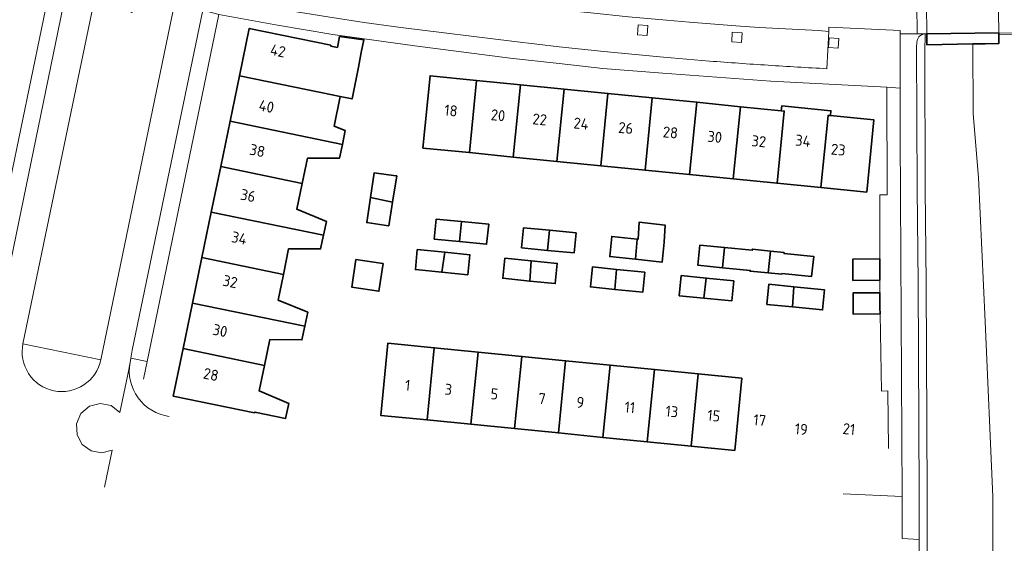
# Model space of a CAD drawing. Extents: x 150256 to 156914, y 461459 to 469481.
# Tile 525 of 656: x 154143 to 154264, y 467653 to 467717. Entities that reach past the tile are written whole.
import ezdxf
from ezdxf.enums import TextEntityAlignment as Align

# ---------------------------------------------------------------- set-up
doc = ezdxf.new("R2010")
doc.units = 0
doc.header["$LTSCALE"] = 0.75
for name, color, linetype, lineweight in [('B-RO-GK-KADEMUUR-GV', 251, 'CONTINUOUS', 35), ('B-RO-GR-GROENVOORZIENING-GV', 251, 'CONTINUOUS', 18), ('B-RO-IE-TERREINAFSCHEIDING_KUNSTMATIG_MUUR-GV', 251, 'CONTINUOUS', 18), ('B-RO-KW-KUNSTWERK_DEK-GV', 6, 'CONTINUOUS', 18), ('B-RO-KW-KUNSTWERK_LANDHOOFD-GV', 251, 'CONTINUOUS', 18), ('B-RO-OG-BEBOUWING-GV', 6, 'CONTINUOUS', 35), ('B-RO-OG-BEBOUWING-T18', 1, 'CONTINUOUS', 18), ('B-RO-OG-TERREIN_CULTUURSCHEIDING-GV', 251, 'CONTINUOUS', 18), ('B-RO-OG-WATER_SLOOT-GV', 251, 'CONTINUOUS', 18), ('B-RO-VH-VERHARDING_BETONSTRAATSTEEN-GV', 251, 'CONTINUOUS', 18), ('B-RO-VH-VERHARDING_TEGEL-GV', 251, 'CONTINUOUS', 18)]:
    doc.layers.add(name, color=color, linetype=linetype, lineweight=lineweight)
doc.styles.add('NLCS-ISO-M200-T18', font='NLCS-ISO.ttf', dxfattribs={"height": 360})

msp = doc.modelspace()

# ---------------------------------------------------------------- linework, layer by layer
at = {"layer": 'B-RO-GK-KADEMUUR-GV'}
msp.add_lwpolyline([(154263.042, 467715.329), (154254.187, 467715.202), (154254.204, 467713.849), (154259.86, 467713.96), (154261.342, 467713.989), (154263.051, 467714.022), (154263.046, 467715.114)], close=True, dxfattribs=at)
msp.add_lwpolyline([(154263.042, 467715.329), (154254.187, 467715.202), (154254.204, 467713.849), (154259.86, 467713.96), (154261.342, 467713.989), (154263.051, 467714.022), (154263.046, 467715.114)], close=True, dxfattribs=at)
at = {"layer": 'B-RO-GR-GROENVOORZIENING-GV'}
for points in [[(154218.7, 467715.097), (154219.897, 467715.015), (154219.978, 467716.214), (154218.781, 467716.294)], [(154218.7, 467715.097), (154219.897, 467715.015), (154219.978, 467716.214), (154218.781, 467716.294)], [(154230.249, 467714.215), (154231.446, 467714.133), (154231.527, 467715.331), (154230.33, 467715.412)], [(154230.249, 467714.215), (154231.446, 467714.133), (154231.527, 467715.331), (154230.33, 467715.412)], [(154242.139, 467713.515), (154243.336, 467713.434), (154243.417, 467714.632), (154242.22, 467714.712)], [(154242.139, 467713.515), (154243.336, 467713.434), (154243.417, 467714.632), (154242.22, 467714.712)]]:
    msp.add_lwpolyline(points, close=True, dxfattribs=at)
at = {"layer": 'B-RO-IE-TERREINAFSCHEIDING_KUNSTMATIG_MUUR-GV'}
msp.add_lwpolyline([(154263.042, 467715.329), (154263.046, 467715.114), (154271.137, 467715.086), (154272.163, 467715.082), (154276.116, 467715.068), (154277.202, 467715.064), (154277.224, 467715.305), (154272.162, 467715.278)], close=True, dxfattribs=at)
msp.add_lwpolyline([(154263.042, 467715.329), (154263.046, 467715.114), (154271.137, 467715.086), (154272.163, 467715.082), (154276.116, 467715.068), (154277.202, 467715.064), (154277.224, 467715.305), (154272.162, 467715.278)], close=True, dxfattribs=at)
at = {"layer": 'B-RO-KW-KUNSTWERK_DEK-GV'}
msp.add_lwpolyline([(154263.042, 467715.329), (154263.046, 467715.114), (154271.137, 467715.086), (154272.163, 467715.082), (154276.116, 467715.068), (154277.202, 467715.064), (154277.224, 467715.305), (154277.203, 467719.066), (154277.202, 467720.91), (154277.202, 467721.323), (154272.132, 467721.114), (154262.933, 467720.924), (154262.939, 467720.582), (154259.749, 467720.619), (154254.502, 467720.87), (154254.221, 467720.877), (154254.173, 467718.806), (154254.187, 467715.202)], close=True, dxfattribs=at)
msp.add_lwpolyline([(154263.042, 467715.329), (154263.046, 467715.114), (154271.137, 467715.086), (154272.163, 467715.082), (154276.116, 467715.068), (154277.202, 467715.064), (154277.224, 467715.305), (154277.203, 467719.066), (154277.202, 467720.91), (154277.202, 467721.323), (154272.132, 467721.114), (154262.933, 467720.924), (154262.939, 467720.582), (154259.749, 467720.619), (154254.502, 467720.87), (154254.221, 467720.877), (154254.173, 467718.806), (154254.187, 467715.202)], close=True, dxfattribs=at)
at = {"layer": 'B-RO-KW-KUNSTWERK_LANDHOOFD-GV'}
msp.add_lwpolyline([(154254.502, 467720.87), (154254.221, 467720.877), (154254.173, 467718.806), (154254.187, 467715.202), (154263.042, 467715.329), (154262.939, 467720.582), (154259.749, 467720.619)], close=True, dxfattribs=at)
msp.add_lwpolyline([(154254.502, 467720.87), (154254.221, 467720.877), (154254.173, 467718.806), (154254.187, 467715.202), (154263.042, 467715.329), (154262.939, 467720.582), (154259.749, 467720.619)], close=True, dxfattribs=at)
at = {"layer": 'B-RO-OG-BEBOUWING-GV'}
for points in [[(154169.851, 467710.063), (154179.849, 467707.994), (154182.197, 467707.508), (154183.656, 467707.206), (154184.432, 467711.099), (154184.796, 467712.926), (154185.104, 467714.473), (154182.133, 467714.864), (154181.858, 467713.532), (154181.052, 467713.698), (154181.049, 467713.81), (154171.053, 467715.873)], [(154169.851, 467710.063), (154179.849, 467707.994), (154182.197, 467707.508), (154183.656, 467707.206), (154184.432, 467711.099), (154184.796, 467712.926), (154185.104, 467714.473), (154182.133, 467714.864), (154181.858, 467713.532), (154181.052, 467713.698), (154181.049, 467713.81), (154171.053, 467715.873)], [(154169.851, 467710.063), (154168.696, 467704.481), (154182.47, 467701.631), (154182.819, 467703.329), (154181.447, 467703.882), (154182.197, 467707.508), (154179.849, 467707.994)], [(154169.851, 467710.063), (154168.696, 467704.481), (154182.47, 467701.631), (154182.819, 467703.329), (154181.447, 467703.882), (154182.197, 467707.508), (154179.849, 467707.994)], [(154198.941, 467709.49), (154193.241, 467710.058), (154192.358, 467701.182), (154198.059, 467700.616)], [(154198.941, 467709.49), (154193.241, 467710.058), (154192.358, 467701.182), (154198.059, 467700.616)], [(154203.433, 467700.082), (154204.315, 467708.954), (154198.941, 467709.49), (154198.059, 467700.616)], [(154203.433, 467700.082), (154204.315, 467708.954), (154198.941, 467709.49), (154198.059, 467700.616)], [(154208.806, 467699.548), (154209.687, 467708.418), (154204.315, 467708.954), (154203.433, 467700.082)], [(154208.806, 467699.548), (154209.687, 467708.418), (154204.315, 467708.954), (154203.433, 467700.082)], [(154214.18, 467699.015), (154215.061, 467707.882), (154209.687, 467708.418), (154208.806, 467699.548)], [(154214.18, 467699.015), (154215.061, 467707.882), (154209.687, 467708.418), (154208.806, 467699.548)], [(154220.509, 467707.339), (154215.061, 467707.882), (154214.18, 467699.015), (154219.628, 467698.474)], [(154220.509, 467707.339), (154215.061, 467707.882), (154214.18, 467699.015), (154219.628, 467698.474)], [(154225.956, 467706.796), (154220.509, 467707.339), (154219.628, 467698.474), (154225.076, 467697.933)], [(154225.956, 467706.796), (154220.509, 467707.339), (154219.628, 467698.474), (154225.076, 467697.933)], [(154225.076, 467697.933), (154230.449, 467697.399), (154231.33, 467706.26), (154225.956, 467706.796)], [(154225.076, 467697.933), (154230.449, 467697.399), (154231.33, 467706.26), (154225.956, 467706.796)], [(154236.33, 467705.761), (154231.33, 467706.26), (154230.449, 467697.399), (154235.823, 467696.865), (154236.703, 467705.724)], [(154236.33, 467705.761), (154231.33, 467706.26), (154230.449, 467697.399), (154235.823, 467696.865), (154236.703, 467705.724)], [(154241.196, 467696.332), (154242.078, 467705.199), (154242.379, 467705.169), (154242.439, 467705.766), (154236.39, 467706.358), (154236.33, 467705.761), (154236.703, 467705.724), (154235.823, 467696.865)], [(154241.196, 467696.332), (154242.078, 467705.199), (154242.379, 467705.169), (154242.439, 467705.766), (154236.39, 467706.358), (154236.33, 467705.761), (154236.703, 467705.724), (154235.823, 467696.865)], [(154242.379, 467705.169), (154242.078, 467705.199), (154241.196, 467696.332), (154246.832, 467695.772), (154247.715, 467704.631)], [(154242.379, 467705.169), (154242.078, 467705.199), (154241.196, 467696.332), (154246.832, 467695.772), (154247.715, 467704.631)], [(154168.696, 467704.481), (154167.541, 467698.899), (154177.544, 467696.829), (154178.203, 467699.951), (154182.122, 467699.941), (154182.47, 467701.631)], [(154168.696, 467704.481), (154167.541, 467698.899), (154177.544, 467696.829), (154178.203, 467699.951), (154182.122, 467699.941), (154182.47, 467701.631)], [(154166.387, 467693.317), (154180.157, 467690.467), (154180.513, 467692.171), (154176.879, 467693.674), (154177.544, 467696.829), (154167.541, 467698.899)], [(154166.387, 467693.317), (154180.157, 467690.467), (154180.513, 467692.171), (154176.879, 467693.674), (154177.544, 467696.829), (154167.541, 467698.899)], [(154189.03, 467697.787), (154186.391, 467698.149), (154185.924, 467695.095), (154188.634, 467694.534), (154189.148, 467697.771)], [(154189.03, 467697.787), (154186.391, 467698.149), (154185.924, 467695.095), (154188.634, 467694.534), (154189.148, 467697.771)], [(154188.634, 467694.534), (154185.924, 467695.095), (154185.458, 467692.042), (154188.129, 467691.642), (154188.174, 467691.636)], [(154188.634, 467694.534), (154185.924, 467695.095), (154185.458, 467692.042), (154188.129, 467691.642), (154188.174, 467691.636)], [(154165.232, 467687.735), (154175.228, 467685.666), (154175.869, 467688.81), (154179.808, 467688.801), (154180.157, 467690.467), (154166.387, 467693.317)], [(154165.232, 467687.735), (154175.228, 467685.666), (154175.869, 467688.81), (154179.808, 467688.801), (154180.157, 467690.467), (154166.387, 467693.317)], [(154197.102, 467692.157), (154193.994, 467692.467), (154193.745, 467690.002), (154196.85, 467689.694)], [(154197.102, 467692.157), (154193.994, 467692.467), (154193.745, 467690.002), (154196.85, 467689.694)], [(154196.85, 467689.694), (154200.174, 467689.365), (154200.427, 467691.826), (154197.102, 467692.157)], [(154196.85, 467689.694), (154200.174, 467689.365), (154200.427, 467691.826), (154197.102, 467692.157)], [(154218.459, 467687.521), (154221.705, 467687.171), (154221.964, 467689.636), (154222.106, 467691.698), (154218.889, 467692.077), (154218.771, 467689.981), (154218.669, 467689.991)], [(154218.459, 467687.521), (154221.705, 467687.171), (154221.964, 467689.636), (154222.106, 467691.698), (154218.889, 467692.077), (154218.771, 467689.981), (154218.669, 467689.991)], [(154207.898, 467691.088), (154204.714, 467691.404), (154204.475, 467688.937), (154207.667, 467688.62)], [(154207.898, 467691.088), (154204.714, 467691.404), (154204.475, 467688.937), (154207.667, 467688.62)], [(154207.667, 467688.62), (154210.906, 467688.298), (154211.154, 467690.764), (154207.898, 467691.088)], [(154207.667, 467688.62), (154210.906, 467688.298), (154211.154, 467690.764), (154207.898, 467691.088)], [(154218.669, 467689.991), (154215.54, 467690.329), (154215.281, 467687.864), (154218.459, 467687.521)], [(154218.669, 467689.991), (154215.54, 467690.329), (154215.281, 467687.864), (154218.459, 467687.521)], [(154229.389, 467688.959), (154226.338, 467689.258), (154226.106, 467686.79), (154229.118, 467686.495)], [(154229.389, 467688.959), (154226.338, 467689.258), (154226.106, 467686.79), (154229.118, 467686.495)], [(154194.672, 467685.932), (154195.029, 467688.384), (154191.663, 467688.72), (154191.434, 467686.254)], [(154194.672, 467685.932), (154195.029, 467688.384), (154191.663, 467688.72), (154191.434, 467686.254)], [(154195.029, 467688.384), (154194.672, 467685.932), (154197.868, 467685.614), (154198.099, 467688.078)], [(154195.029, 467688.384), (154194.672, 467685.932), (154197.868, 467685.614), (154198.099, 467688.078)], [(154234.73, 467685.858), (154234.996, 467688.54), (154232.792, 467688.787), (154232.776, 467688.627), (154229.389, 467688.959), (154229.118, 467686.495), (154232.529, 467686.161), (154232.519, 467686.064)], [(154234.73, 467685.858), (154234.996, 467688.54), (154232.792, 467688.787), (154232.776, 467688.627), (154229.389, 467688.959), (154229.118, 467686.495), (154232.529, 467686.161), (154232.519, 467686.064)], [(154234.996, 467688.54), (154234.73, 467685.858), (154236.406, 467685.702), (154236.414, 467685.775), (154240.053, 467685.423), (154240.325, 467687.886), (154236.673, 467688.23), (154236.686, 467688.35)], [(154234.996, 467688.54), (154234.73, 467685.858), (154236.406, 467685.702), (154236.414, 467685.775), (154240.053, 467685.423), (154240.325, 467687.886), (154236.673, 467688.23), (154236.686, 467688.35)], [(154175.228, 467685.666), (154165.232, 467687.735), (154164.077, 467682.152), (154177.853, 467679.301), (154178.215, 467681.024), (154174.587, 467682.517)], [(154175.228, 467685.666), (154165.232, 467687.735), (154164.077, 467682.152), (154177.853, 467679.301), (154178.215, 467681.024), (154174.587, 467682.517)], [(154186.951, 467683.607), (154186.966, 467683.605), (154187.467, 467686.99), (154187.448, 467686.993), (154184.144, 467687.482), (154183.642, 467684.098)], [(154186.951, 467683.607), (154186.966, 467683.605), (154187.467, 467686.99), (154187.448, 467686.993), (154184.144, 467687.482), (154183.642, 467684.098)], [(154205.459, 467684.859), (154205.651, 467687.331), (154202.413, 467687.657), (154202.163, 467685.191)], [(154205.459, 467684.859), (154205.651, 467687.331), (154202.413, 467687.657), (154202.163, 467685.191)], [(154205.651, 467687.331), (154205.459, 467684.859), (154208.602, 467684.543), (154208.845, 467687.01)], [(154205.651, 467687.331), (154205.459, 467684.859), (154208.602, 467684.543), (154208.845, 467687.01)], [(154216.118, 467686.292), (154213.157, 467686.59), (154212.906, 467684.124), (154215.909, 467683.821)], [(154216.118, 467686.292), (154213.157, 467686.59), (154212.906, 467684.124), (154215.909, 467683.821)], [(154248.414, 467687.569), (154245.113, 467687.537), (154245.137, 467684.932), (154248.428, 467684.951)], [(154248.414, 467687.569), (154245.113, 467687.537), (154245.137, 467684.932), (154248.428, 467684.951)], [(154215.909, 467683.821), (154219.345, 467683.475), (154219.587, 467685.942), (154216.118, 467686.292)], [(154215.909, 467683.821), (154219.345, 467683.475), (154219.587, 467685.942), (154216.118, 467686.292)], [(154226.83, 467682.756), (154227.132, 467685.216), (154224.068, 467685.522), (154223.82, 467683.056)], [(154226.83, 467682.756), (154227.132, 467685.216), (154224.068, 467685.522), (154223.82, 467683.056)], [(154226.83, 467682.756), (154230.262, 467682.413), (154230.504, 467684.879), (154227.132, 467685.216)], [(154226.83, 467682.756), (154230.262, 467682.413), (154230.504, 467684.879), (154227.132, 467685.216)], [(154237.891, 467684.15), (154234.824, 467684.458), (154234.575, 467681.992), (154237.716, 467681.676)], [(154237.891, 467684.15), (154234.824, 467684.458), (154234.575, 467681.992), (154237.716, 467681.676)], [(154237.716, 467681.676), (154241.415, 467681.305), (154241.659, 467683.772), (154237.891, 467684.15)], [(154237.716, 467681.676), (154241.415, 467681.305), (154241.659, 467683.772), (154237.891, 467684.15)], [(154248.457, 467680.819), (154248.452, 467681.563), (154248.438, 467683.427), (154245.143, 467683.406), (154245.156, 467680.805)], [(154248.457, 467680.819), (154248.452, 467681.563), (154248.438, 467683.427), (154245.143, 467683.406), (154245.156, 467680.805)], [(154164.077, 467682.152), (154162.922, 467676.57), (154172.917, 467674.502), (154173.563, 467677.67), (154177.501, 467677.623), (154177.853, 467679.301)], [(154164.077, 467682.152), (154162.922, 467676.57), (154172.917, 467674.502), (154173.563, 467677.67), (154177.501, 467677.623), (154177.853, 467679.301)], [(154192.868, 467667.795), (154193.751, 467676.666), (154188.059, 467677.23), (154187.187, 467668.358)], [(154192.868, 467667.795), (154193.751, 467676.666), (154188.059, 467677.23), (154187.187, 467668.358)], [(154172.917, 467674.502), (154162.922, 467676.57), (154161.715, 467670.735), (154171.703, 467668.676), (154171.732, 467668.773), (154175.508, 467667.993), (154175.904, 467669.805), (154172.276, 467671.363)], [(154172.917, 467674.502), (154162.922, 467676.57), (154161.715, 467670.735), (154171.703, 467668.676), (154171.732, 467668.773), (154175.508, 467667.993), (154175.904, 467669.805), (154172.276, 467671.363)], [(154198.243, 467667.263), (154199.124, 467676.135), (154193.751, 467676.666), (154192.868, 467667.795)], [(154198.243, 467667.263), (154199.124, 467676.135), (154193.751, 467676.666), (154192.868, 467667.795)], [(154199.124, 467676.135), (154198.243, 467667.263), (154203.616, 467666.731), (154204.498, 467675.602)], [(154199.124, 467676.135), (154198.243, 467667.263), (154203.616, 467666.731), (154204.498, 467675.602)], [(154208.99, 467666.199), (154209.872, 467675.07), (154204.498, 467675.602), (154203.616, 467666.731)], [(154208.99, 467666.199), (154209.872, 467675.07), (154204.498, 467675.602), (154203.616, 467666.731)], [(154209.872, 467675.07), (154208.99, 467666.199), (154214.438, 467665.659), (154215.32, 467674.531)], [(154209.872, 467675.07), (154208.99, 467666.199), (154214.438, 467665.659), (154215.32, 467674.531)], [(154219.886, 467665.12), (154220.768, 467673.992), (154215.32, 467674.531), (154214.438, 467665.659)], [(154219.886, 467665.12), (154220.768, 467673.992), (154215.32, 467674.531), (154214.438, 467665.659)], [(154225.261, 467664.587), (154226.142, 467673.46), (154220.768, 467673.992), (154219.886, 467665.12)], [(154225.261, 467664.587), (154226.142, 467673.46), (154220.768, 467673.992), (154219.886, 467665.12)], [(154231.516, 467672.928), (154226.142, 467673.46), (154225.261, 467664.587), (154230.634, 467664.055)], [(154231.516, 467672.928), (154226.142, 467673.46), (154225.261, 467664.587), (154230.634, 467664.055)]]:
    msp.add_lwpolyline(points, close=True, dxfattribs=at)
at = {"layer": 'B-RO-OG-TERREIN_CULTUURSCHEIDING-GV'}
msp.add_lwpolyline([(154159.415, 467719.294), (154157.552, 467718.119), (154157.425, 467718.324), (154156.594, 467717.819), (154156.077, 467718.64), (154155.874, 467718.512), (154154.711, 467720.36), (154152.328, 467720.838), (154143.275, 467677.161), (154152.829, 467675.19), (154161.838, 467718.703)], close=True, dxfattribs=at)
msp.add_lwpolyline([(154159.415, 467719.294), (154157.552, 467718.119), (154157.425, 467718.324), (154156.594, 467717.819), (154156.077, 467718.64), (154155.874, 467718.512), (154154.711, 467720.36), (154152.328, 467720.838), (154143.275, 467677.161), (154152.829, 467675.19), (154161.838, 467718.703)], close=True, dxfattribs=at)
for points in [[(154253.078, 467714.582, 0.0743727), (154252.986, 467714.205)], [(154253.078, 467714.582, 0.0743727), (154252.986, 467714.205)], [(154253.3, 467714.909, 0.1038582), (154253.078, 467714.582)], [(154253.3, 467714.909, 0.1038582), (154253.078, 467714.582)], [(154253.781, 467715.2, 0.0866232), (154253.3, 467714.909)], [(154253.781, 467715.2, 0.0866232), (154253.3, 467714.909)]]:
    msp.add_lwpolyline(points, format="xyb", dxfattribs=at)
for points in [[(154254.009, 467715.201), (154253.781, 467715.2)], [(154254.009, 467715.201), (154253.781, 467715.2)], [(154254.461, 467613.656), (154254.244, 467653.122), (154254.259, 467658.641), (154254.12, 467684.641), (154254.008, 467696.142), (154253.947, 467713.479), (154253.992, 467714.722), (154254.009, 467715.201)], [(154254.461, 467613.656), (154254.244, 467653.122), (154254.259, 467658.641), (154254.12, 467684.641), (154254.008, 467696.142), (154253.947, 467713.479), (154253.992, 467714.722), (154254.009, 467715.201)], [(154252.986, 467714.205), (154252.947, 467713.505), (154253.008, 467696.135), (154253.12, 467684.633), (154253.259, 467658.64), (154253.244, 467653.121), (154253.466, 467613.655)], [(154252.986, 467714.205), (154252.947, 467713.505), (154253.008, 467696.135), (154253.12, 467684.633), (154253.259, 467658.64), (154253.244, 467653.121), (154253.466, 467613.655)]]:
    msp.add_lwpolyline(points, dxfattribs=at)
at = {"layer": 'B-RO-OG-WATER_SLOOT-GV'}
for points in [[(154272.069, 467520.952), (154271.137, 467715.086), (154272.163, 467715.082), (154272.143, 467718.915), (154272.132, 467721.114), (154272.131, 467721.384), (154271.036, 467721.384), (154270.983, 467727.105), (154360.899, 467806.052), (154360.836, 467806.144), (154355.058, 467812.634), (154284.754, 467750.81), (154261.914, 467730.725), (154262.223, 467728.691), (154262.679, 467725.21), (154263.065, 467721.72), (154262.916, 467721.705), (154262.933, 467720.924), (154262.939, 467720.582), (154263.042, 467715.329), (154263.046, 467715.114), (154263.051, 467714.022), (154261.342, 467713.989), (154259.86, 467713.96)], [(154272.069, 467520.952), (154271.137, 467715.086), (154272.163, 467715.082), (154272.143, 467718.915), (154272.132, 467721.114), (154272.131, 467721.384), (154271.036, 467721.384), (154270.983, 467727.105), (154360.899, 467806.052), (154360.836, 467806.144), (154355.058, 467812.634), (154284.754, 467750.81), (154261.914, 467730.725), (154262.223, 467728.691), (154262.679, 467725.21), (154263.065, 467721.72), (154262.916, 467721.705), (154262.933, 467720.924), (154262.939, 467720.582), (154263.042, 467715.329), (154263.046, 467715.114), (154263.051, 467714.022), (154261.342, 467713.989), (154259.86, 467713.96)], [(154262.348, 467639.145), (154262.317, 467658.376), (154261.374, 467679.892), (154260.542, 467697.567), (154259.88, 467705.394), (154259.86, 467713.96), (154254.204, 467713.849), (154254.187, 467715.202), (154254.009, 467715.201), (154253.992, 467714.722), (154253.947, 467713.479), (154254.008, 467696.142), (154254.12, 467684.641), (154254.259, 467658.641), (154254.244, 467653.122), (154254.461, 467613.656)], [(154262.348, 467639.145), (154262.317, 467658.376), (154261.374, 467679.892), (154260.542, 467697.567), (154259.88, 467705.394), (154259.86, 467713.96), (154254.204, 467713.849), (154254.187, 467715.202), (154254.009, 467715.201), (154253.992, 467714.722), (154253.947, 467713.479), (154254.008, 467696.142), (154254.12, 467684.641), (154254.259, 467658.641), (154254.244, 467653.122), (154254.461, 467613.656)], [(154259.86, 467713.96), (154259.88, 467705.394), (154260.542, 467697.567), (154261.374, 467679.892), (154262.317, 467658.376), (154262.348, 467639.145), (154263.217, 467621.222), (154263.542, 467599.591), (154263.862, 467576.18), (154263.637, 467561.929), (154265.046, 467544.281), (154264.151, 467525.114), (154263.131, 467517.748)], [(154259.86, 467713.96), (154259.88, 467705.394), (154260.542, 467697.567), (154261.374, 467679.892), (154262.317, 467658.376), (154262.348, 467639.145), (154263.217, 467621.222), (154263.542, 467599.591), (154263.862, 467576.18), (154263.637, 467561.929), (154265.046, 467544.281), (154264.151, 467525.114), (154263.131, 467517.748)]]:
    msp.add_lwpolyline(points, dxfattribs=at)
at = {"layer": 'B-RO-VH-VERHARDING_BETONSTRAATSTEEN-GV'}
for points in [[(154227.545, 467711.863), (154221.902, 467712.338), (154214.578, 467713.036), (154209.08, 467713.615), (154203.588, 467714.246), (154189.636, 467715.974), (154185.166, 467716.598), (154180.704, 467717.279), (154176.837, 467717.92), (154173, 467718.605), (154173.839, 467723.084), (154173.9, 467723.434), (154172.775, 467723.682), (154168.249, 467722.691), (154168.165, 467722.638)], [(154227.545, 467711.863), (154221.902, 467712.338), (154214.578, 467713.036), (154209.08, 467713.615), (154203.588, 467714.246), (154189.636, 467715.974), (154185.166, 467716.598), (154180.704, 467717.279), (154176.837, 467717.92), (154173, 467718.605), (154173.839, 467723.084), (154173.9, 467723.434), (154172.775, 467723.682), (154168.249, 467722.691), (154168.165, 467722.638)], [(154173.839, 467723.084), (154173, 467718.605), (154176.837, 467717.92), (154180.704, 467717.279), (154185.166, 467716.598), (154189.636, 467715.974), (154203.588, 467714.246), (154209.08, 467713.615), (154214.578, 467713.036), (154221.902, 467712.338), (154227.545, 467711.863)], [(154173.839, 467723.084), (154173, 467718.605), (154176.837, 467717.92), (154180.704, 467717.279), (154185.166, 467716.598), (154189.636, 467715.974), (154203.588, 467714.246), (154209.08, 467713.615), (154214.578, 467713.036), (154221.902, 467712.338), (154227.545, 467711.863)], [(154241.948, 467710.927), (154242.158, 467715.511), (154240.914, 467715.595), (154233.616, 467715.999), (154230.771, 467716.199), (154225.078, 467716.639), (154222.238, 467716.879), (154217.585, 467717.302), (154212.967, 467717.764), (154209.994, 467718.084), (154204.62, 467718.706), (154190.091, 467720.506), (154189.358, 467720.613), (154182.029, 467721.791), (154174.816, 467722.893), (154173.839, 467723.084)], [(154241.948, 467710.927), (154242.158, 467715.511), (154240.914, 467715.595), (154233.616, 467715.999), (154230.771, 467716.199), (154225.078, 467716.639), (154222.238, 467716.879), (154217.585, 467717.302), (154212.967, 467717.764), (154209.994, 467718.084), (154204.62, 467718.706), (154190.091, 467720.506), (154189.358, 467720.613), (154182.029, 467721.791), (154174.816, 467722.893), (154173.839, 467723.084)], [(154149.068, 467722.685), (154148.892, 467722.039), (154148.807, 467721.626), (154139.946, 467678.578), (154139.913, 467678.418)], [(154149.068, 467722.685), (154148.892, 467722.039), (154148.807, 467721.626), (154139.946, 467678.578), (154139.913, 467678.418)], [(154143.275, 467677.161), (154152.328, 467720.838)], [(154143.275, 467677.161), (154152.328, 467720.838)], [(154153.281, 467659.549), (154153.287, 467659.564), (154154.22, 467664.093), (154152.936, 467663.759), (154151.625, 467664.004), (154150.549, 467664.786), (154149.914, 467665.955), (154149.842, 467667.324), (154150.38, 467668.582), (154151.42, 467669.479), (154152.745, 467669.826), (154154.087, 467669.555), (154155.176, 467668.719), (154156.135, 467673.377), (154156.416, 467674.84), (154156.522, 467675.394), (154156.689, 467676.379), (154165.345, 467718.102), (154165.426, 467718.494)], [(154153.281, 467659.549), (154153.287, 467659.564), (154154.22, 467664.093), (154152.936, 467663.759), (154151.625, 467664.004), (154150.549, 467664.786), (154149.914, 467665.955), (154149.842, 467667.324), (154150.38, 467668.582), (154151.42, 467669.479), (154152.745, 467669.826), (154154.087, 467669.555), (154155.176, 467668.719), (154156.135, 467673.377), (154156.416, 467674.84), (154156.522, 467675.394), (154156.689, 467676.379), (154165.345, 467718.102), (154165.426, 467718.494)], [(154161.838, 467718.703), (154152.829, 467675.19)], [(154161.838, 467718.703), (154152.829, 467675.19)], [(154165.426, 467718.494), (154165.345, 467718.102), (154167.328, 467717.591), (154174.496, 467716.26), (154181.32, 467715.138), (154191.365, 467713.713), (154203.051, 467712.235), (154209.06, 467711.573), (154214.42, 467710.955), (154221.789, 467710.359), (154235.043, 467709.413), (154249.296, 467708.644)], [(154165.426, 467718.494), (154165.345, 467718.102), (154167.328, 467717.591), (154174.496, 467716.26), (154181.32, 467715.138), (154191.365, 467713.713), (154203.051, 467712.235), (154209.06, 467711.573), (154214.42, 467710.955), (154221.789, 467710.359), (154235.043, 467709.413), (154249.296, 467708.644)], [(154217.585, 467717.302), (154222.238, 467716.879), (154225.078, 467716.639), (154230.771, 467716.199), (154233.616, 467715.999), (154240.914, 467715.595), (154242.158, 467715.511), (154242.163, 467716.044), (154250.945, 467715.617), (154250.945, 467715.186), (154252.994, 467715.195), (154252.98, 467718.799)], [(154217.585, 467717.302), (154222.238, 467716.879), (154225.078, 467716.639), (154230.771, 467716.199), (154233.616, 467715.999), (154240.914, 467715.595), (154242.158, 467715.511), (154242.163, 467716.044), (154250.945, 467715.617), (154250.945, 467715.186), (154252.994, 467715.195), (154252.98, 467718.799)], [(154249.296, 467708.644), (154250.94, 467708.555), (154250.945, 467715.186), (154250.945, 467715.617), (154242.163, 467716.044), (154242.158, 467715.511), (154241.948, 467710.927)], [(154249.296, 467708.644), (154250.94, 467708.555), (154250.945, 467715.186), (154250.945, 467715.617), (154242.163, 467716.044), (154242.158, 467715.511), (154241.948, 467710.927)], [(154253.781, 467715.2), (154252.994, 467715.195), (154250.945, 467715.186), (154250.94, 467708.555), (154250.936, 467702.604), (154251.163, 467658.386), (154251.171, 467656.622), (154251.189, 467653.243)], [(154253.781, 467715.2), (154252.994, 467715.195), (154250.945, 467715.186), (154250.94, 467708.555), (154250.936, 467702.604), (154251.163, 467658.386), (154251.171, 467656.622), (154251.189, 467653.243)], [(154251.189, 467653.243), (154253.244, 467653.121), (154253.259, 467658.64), (154253.12, 467684.633), (154253.008, 467696.135), (154252.947, 467713.505), (154252.986, 467714.205)], [(154251.189, 467653.243), (154253.244, 467653.121), (154253.259, 467658.64), (154253.12, 467684.633), (154253.008, 467696.135), (154252.947, 467713.505), (154252.986, 467714.205)], [(154243.918, 467658.733), (154251.163, 467658.386), (154250.936, 467702.604), (154250.94, 467708.555), (154249.296, 467708.644), (154249.343, 467695.45), (154248.422, 467695.441), (154248.414, 467687.569), (154248.428, 467684.951), (154248.438, 467683.427), (154248.452, 467681.563), (154248.457, 467680.819)], [(154243.918, 467658.733), (154251.163, 467658.386), (154250.936, 467702.604), (154250.94, 467708.555), (154249.296, 467708.644), (154249.343, 467695.45), (154248.422, 467695.441), (154248.414, 467687.569), (154248.428, 467684.951), (154248.438, 467683.427), (154248.452, 467681.563), (154248.457, 467680.819)], [(154248.457, 467680.819), (154248.62, 467671.329), (154249.429, 467671.357), (154249.504, 467664.303)], [(154248.457, 467680.819), (154248.62, 467671.329), (154249.429, 467671.357), (154249.504, 467664.303)], [(154152.829, 467675.19), (154143.275, 467677.161)], [(154152.829, 467675.19), (154143.275, 467677.161)], [(154156.416, 467674.84), (154156.135, 467673.377)], [(154156.416, 467674.84), (154156.135, 467673.377)], [(154158.051, 467672.806), (154158.499, 467674.968), (154156.522, 467675.394), (154156.416, 467674.84)], [(154158.051, 467672.806), (154158.499, 467674.968), (154156.522, 467675.394), (154156.416, 467674.84)]]:
    msp.add_lwpolyline(points, dxfattribs=at)
for points in [[(154218.7, 467715.097), (154218.781, 467716.294), (154219.978, 467716.214), (154219.897, 467715.015)], [(154218.7, 467715.097), (154218.781, 467716.294), (154219.978, 467716.214), (154219.897, 467715.015)], [(154230.249, 467714.215), (154230.33, 467715.412), (154231.527, 467715.331), (154231.446, 467714.133)], [(154230.249, 467714.215), (154230.33, 467715.412), (154231.527, 467715.331), (154231.446, 467714.133)], [(154242.139, 467713.515), (154242.22, 467714.712), (154243.417, 467714.632), (154243.336, 467713.434)], [(154242.139, 467713.515), (154242.22, 467714.712), (154243.417, 467714.632), (154243.336, 467713.434)]]:
    msp.add_lwpolyline(points, close=True, dxfattribs=at)
for points in [[(154252.986, 467714.205, -0.0743727), (154253.078, 467714.582)], [(154252.986, 467714.205, -0.0743727), (154253.078, 467714.582)], [(154253.078, 467714.582, -0.1038582), (154253.3, 467714.909)], [(154253.078, 467714.582, -0.1038582), (154253.3, 467714.909)], [(154253.3, 467714.909, -0.0866232), (154253.781, 467715.2)], [(154253.3, 467714.909, -0.0866232), (154253.781, 467715.2)], [(154227.545, 467711.863, 0.0032024), (154234.735, 467711.35)], [(154234.735, 467711.35, -0.0032024), (154227.545, 467711.863)], [(154227.545, 467711.863, 0.0032024), (154234.735, 467711.35)], [(154234.735, 467711.35, -0.0032024), (154227.545, 467711.863)], [(154234.735, 467711.35, 0.0031859), (154241.948, 467710.927)], [(154241.948, 467710.927, -0.0031859), (154234.735, 467711.35)], [(154234.735, 467711.35, 0.0031859), (154241.948, 467710.927)], [(154241.948, 467710.927, -0.0031859), (154234.735, 467711.35)], [(154143.275, 467677.161, 0.4150367), (154147.065, 467671.388)], [(154147.065, 467671.388, -0.4150367), (154143.275, 467677.161)], [(154143.275, 467677.161, 0.4150367), (154147.065, 467671.388)], [(154147.065, 467671.388, -0.4150367), (154143.275, 467677.161)], [(154147.065, 467671.388, 0.4150063), (154152.829, 467675.19)], [(154152.829, 467675.19, -0.4150063), (154147.065, 467671.388)], [(154147.065, 467671.388, 0.4150063), (154152.829, 467675.19)], [(154152.829, 467675.19, -0.4150063), (154147.065, 467671.388)], [(154161.214, 467668.24, -0.4288366), (154156.416, 467674.84)], [(154156.416, 467674.84, 0.4288366), (154161.214, 467668.24)], [(154161.214, 467668.24, -0.4288366), (154156.416, 467674.84)], [(154156.416, 467674.84, 0.4288366), (154161.214, 467668.24)]]:
    msp.add_lwpolyline(points, format="xyb", dxfattribs=at)
at = {"layer": 'B-RO-VH-VERHARDING_TEGEL-GV'}
for points in [[(154139.946, 467678.578), (154148.807, 467721.626), (154146.799, 467721.98), (154137.914, 467678.986)], [(154139.946, 467678.578), (154148.807, 467721.626), (154146.799, 467721.98), (154137.914, 467678.986)], [(154158.499, 467674.968), (154167.328, 467717.591), (154165.345, 467718.102), (154156.689, 467676.379), (154156.522, 467675.394)], [(154158.499, 467674.968), (154167.328, 467717.591), (154165.345, 467718.102), (154156.689, 467676.379), (154156.522, 467675.394)], [(154253.781, 467715.2), (154254.009, 467715.201), (154254.187, 467715.202), (154254.173, 467718.806), (154252.98, 467718.799), (154252.994, 467715.195)], [(154253.781, 467715.2), (154254.009, 467715.201), (154254.187, 467715.202), (154254.173, 467718.806), (154252.98, 467718.799), (154252.994, 467715.195)]]:
    msp.add_lwpolyline(points, close=True, dxfattribs=at)
msp.add_lwpolyline([(154272.143, 467718.915), (154261.754, 467718.851), (154254.173, 467718.806), (154254.187, 467715.202), (154263.042, 467715.329), (154272.162, 467715.278), (154277.224, 467715.305), (154277.203, 467719.066)], dxfattribs=at)
msp.add_lwpolyline([(154272.143, 467718.915), (154261.754, 467718.851), (154254.173, 467718.806), (154254.187, 467715.202), (154263.042, 467715.329), (154272.162, 467715.278), (154277.224, 467715.305), (154277.203, 467719.066)], dxfattribs=at)

# ---------------------------------------------------------------- texts
at = {"layer": 'B-RO-OG-BEBOUWING-T18', "style": 'NLCS-ISO-M200-T18'}
for s, rotation, p in [('42', 348.3, (154174.569, 467713.124)), ('42', 348.3, (154174.569, 467713.124)), ('40', 348.3, (154173.158, 467706.307)), ('40', 348.3, (154173.158, 467706.307)), ('18', 354.3, (154195.799, 467705.783)), ('18', 354.3, (154195.799, 467705.783)), ('20', 354.3, (154201.578, 467705.207)), ('20', 354.3, (154201.578, 467705.207)), ('22', 354.3, (154206.69, 467704.697)), ('22', 354.3, (154206.69, 467704.697)), ('24', 354.3, (154211.776, 467704.19)), ('24', 354.3, (154211.776, 467704.19)), ('26', 354.3, (154217.254, 467703.644)), ('26', 354.3, (154217.254, 467703.644)), ('28', 354.3, (154222.732, 467703.098)), ('28', 354.3, (154222.732, 467703.098)), ('30', 354.3, (154228.175, 467702.555)), ('30', 354.3, (154228.175, 467702.555)), ('32', 354.3, (154233.581, 467702.015)), ('32', 354.3, (154233.581, 467702.015)), ('34', 354.4, (154239, 467702.084)), ('34', 354.4, (154239, 467702.084)), ('38', 348.3, (154172.033, 467700.87)), ('38', 348.3, (154172.033, 467700.87)), ('23', 354.3, (154243.332, 467700.986)), ('23', 354.3, (154243.332, 467700.986)), ('36', 348.3, (154170.892, 467695.351)), ('36', 348.3, (154170.892, 467695.351)), ('34', 348.3, (154169.813, 467690.132)), ('34', 348.3, (154169.813, 467690.132)), ('32', 348.3, (154168.707, 467684.789)), ('32', 348.3, (154168.707, 467684.789)), ('30', 348.3, (154167.462, 467678.772)), ('30', 348.3, (154167.462, 467678.772)), ('28', 348.3, (154166.347, 467673.381)), ('28', 348.3, (154166.347, 467673.381)), ('1', 354.3, (154190.49, 467672.05)), ('1', 354.3, (154190.49, 467672.05)), ('3', 354.4, (154195.487, 467671.555)), ('3', 354.4, (154195.487, 467671.555)), ('5', 354.3, (154201.134, 467670.996)), ('5', 354.3, (154201.134, 467670.996)), ('7', 354.3, (154206.973, 467670.418)), ('7', 354.3, (154206.973, 467670.418)), ('9', 354.3, (154211.676, 467669.952)), ('9', 354.3, (154211.676, 467669.952)), ('11', 354.4, (154217.753, 467669.351)), ('11', 354.4, (154217.753, 467669.351)), ('13', 354.3, (154222.912, 467668.84)), ('13', 354.3, (154222.912, 467668.84)), ('15', 354.3, (154228.058, 467668.33)), ('15', 354.3, (154228.058, 467668.33)), ('17', 354.3, (154233.692, 467667.772)), ('17', 354.3, (154233.692, 467667.772)), ('19', 354.4, (154238.792, 467666.665)), ('19', 354.4, (154238.792, 467666.665)), ('21', 354.3, (154244.643, 467666.687)), ('21', 354.3, (154244.643, 467666.687))]:
    msp.add_text(s, height=1.35, rotation=rotation, dxfattribs=at).set_placement(p, align=Align.MIDDLE)

doc.saveas('drawing.dxf')
